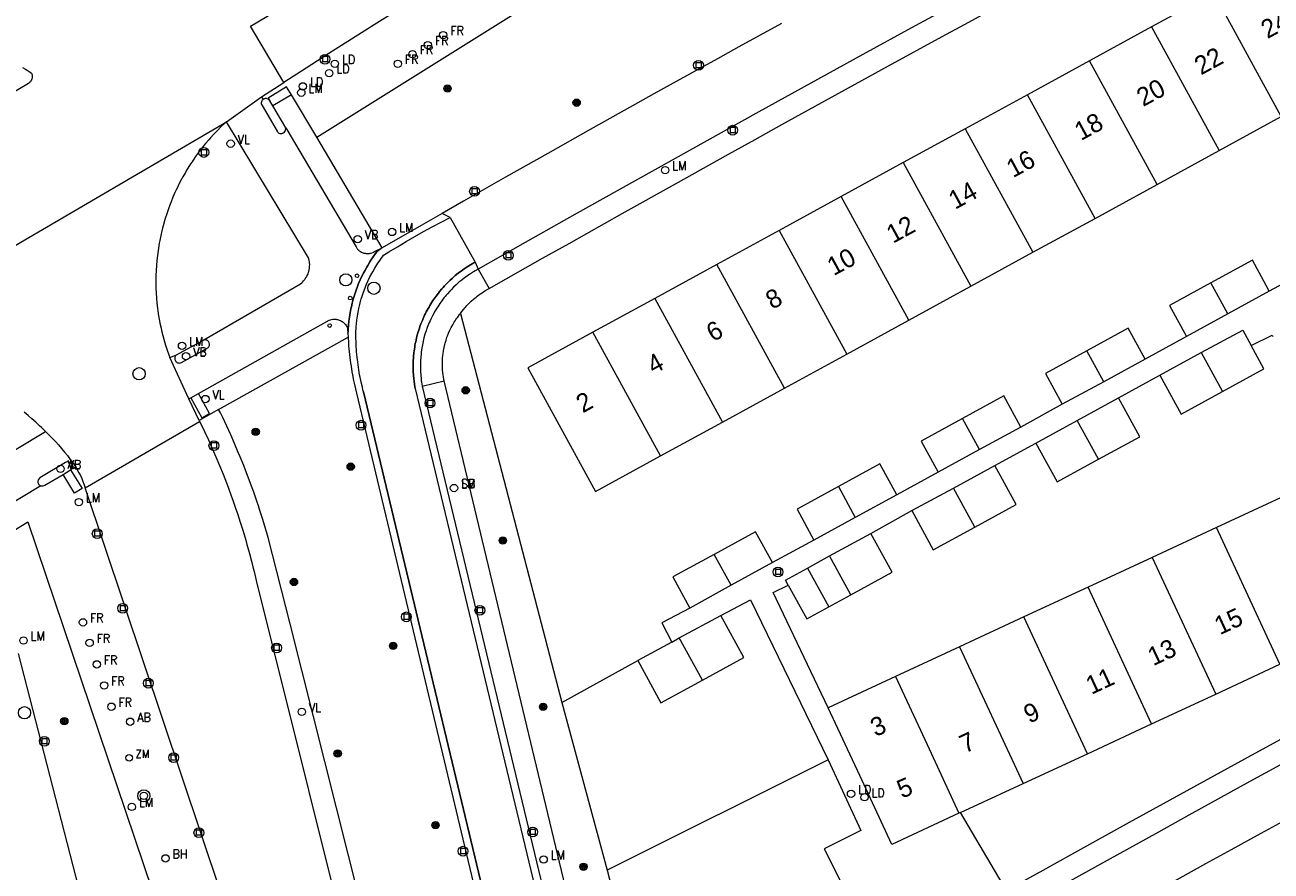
# Model space of a CAD drawing. Header units: metres. Extents: x 138165 to 154469, y 480134 to 494189.
# Tile 784 of 1056: x 145882 to 145966, y 488390 to 488447. Entities that reach past the tile are written whole.
import ezdxf

# ---------------------------------------------------------------- set-up
doc = ezdxf.new("R2010")
doc.units = ezdxf.units.M
doc.header["$LTSCALE"] = 0.001
doc.header["$MEASUREMENT"] = 0
for name, color, linetype, lineweight in [('Level 5', 7, 'Continuous', 0), ('TOP-L-terrein schutting raster hek leuning', 7, 'Continuous', 0), ('TOP-L-topo objecten punt', 7, 'Continuous', 0), ('TOP-L-topo objecten vlak', 7, 'Continuous', 0), ('TOP-L-verharding molgoot', 7, 'Continuous', 0), ('TOP-T-topo huisnummering naamgeving', 7, 'Continuous', 0)]:
    doc.layers.add(name, color=color, linetype=linetype, lineweight=lineweight)
doc.styles.add('Style-INTL_ISO', font='INTL_ISO.shx')
doc.styles.add('Style-STANDARD', font='STANDARD.shx')

# ---------------------------------------------------------------- blocks, each defined once
blk = doc.blocks.new('24')
at = {"layer": 'TOP-L-topo objecten punt', "color": 7, "linetype": 'Continuous', "lineweight": 0}
for radius in [0.025, 0.0182, 0.0115, 0.005]:
    blk.add_circle((0, 0), radius, dxfattribs=at)
blk = doc.blocks.new('306')
at = {"layer": 'TOP-L-topo objecten punt', "color": 7, "linetype": 'Continuous', "lineweight": 0}
blk.add_circle((0, 0), 0.025, dxfattribs=at)
at = {"layer": 'TOP-L-topo objecten punt', "color": 7, "linetype": 'Continuous', "lineweight": 0, "style": 'Style-STANDARD'}
blk.add_text('FR', height=0.06, dxfattribs=at).set_placement((0.0483, 0))
blk = doc.blocks.new('117')
at = {"layer": 'TOP-L-topo objecten punt', "color": 7, "linetype": 'Continuous', "lineweight": 0}
blk.add_circle((0, 0), 0.025, dxfattribs=at)
at = {"layer": 'TOP-L-topo objecten punt', "color": 7, "linetype": 'Continuous', "lineweight": 0, "style": 'Style-STANDARD'}
blk.add_text('BH', height=0.06, dxfattribs=at).set_placement((0.0483, 0))
blk = doc.blocks.new('304')
at = {"layer": 'TOP-L-topo objecten punt', "color": 7, "linetype": 'Continuous', "lineweight": 0}
blk.add_circle((0, 0), 0.0225, dxfattribs=at)
at = {"layer": 'TOP-L-topo objecten punt', "color": 7, "linetype": 'Continuous', "lineweight": 0, "style": 'Style-STANDARD'}
blk.add_text('ZM', height=0.054, dxfattribs=at).set_placement((0.0435, 0))
blk = doc.blocks.new('39')
at = {"layer": 'TOP-L-topo objecten punt', "color": 7, "linetype": 'Continuous', "lineweight": 0}
for p, q in [((0.0175, 0.0175), (-0.0175, 0.0175)), ((-0.0175, 0.0175), (-0.0175, -0.0175)), ((0.0175, 0.0175), (0.0175, -0.0175)), ((0.0175, -0.0175), (-0.0175, -0.0175))]:
    blk.add_line(p, q, dxfattribs=at)
blk.add_circle((0, 0), 0.0332, dxfattribs=at)
blk = doc.blocks.new('121')
at = {"layer": 'TOP-L-topo objecten punt', "color": 7, "linetype": 'Continuous', "lineweight": 0}
blk.add_circle((0, 0), 0.025, dxfattribs=at)
at = {"layer": 'TOP-L-topo objecten punt', "color": 7, "linetype": 'Continuous', "lineweight": 0, "style": 'Style-STANDARD'}
blk.add_text('LD', height=0.06, dxfattribs=at).set_placement((0.0483, 0))
blk = doc.blocks.new('*U13')
at = {"layer": 'Level 5', "color": 7, "linetype": 'Continuous', "lineweight": 0}
blk.add_circle((0, 0), 0.0415, dxfattribs=at)
blk = doc.blocks.new('150')
at = {"layer": 'Level 5', "color": 7, "linetype": 'Continuous', "lineweight": 0}
blk.add_blockref('*U13', (0, 0), dxfattribs=at)
blk = doc.blocks.new('10')
at = {"layer": 'TOP-L-topo objecten punt', "linetype": 'Continuous', "lineweight": 0}
blk.add_circle((0, 0), 0.0125, dxfattribs=at)
blk = doc.blocks.new('15')
at = {"layer": 'TOP-L-topo objecten punt', "color": 7, "linetype": 'Continuous', "lineweight": 0}
blk.add_circle((0, 0), 0.025, dxfattribs=at)
at = {"layer": 'TOP-L-topo objecten punt', "color": 7, "linetype": 'Continuous', "lineweight": 0, "style": 'Style-STANDARD'}
blk.add_text('VL', height=0.06, dxfattribs=at).set_placement((0.0483, 0))
blk = doc.blocks.new('16')
at = {"layer": 'TOP-L-topo objecten punt', "color": 7, "linetype": 'Continuous', "lineweight": 0}
blk.add_circle((0, 0), 0.025, dxfattribs=at)
at = {"layer": 'TOP-L-topo objecten punt', "color": 7, "linetype": 'Continuous', "lineweight": 0, "style": 'Style-STANDARD'}
blk.add_text('LM', height=0.06, dxfattribs=at).set_placement((0.0483, 0))
blk = doc.blocks.new('14')
at = {"layer": 'TOP-L-topo objecten punt', "color": 7, "linetype": 'Continuous', "lineweight": 0}
blk.add_circle((0, 0), 0.025, dxfattribs=at)
at = {"layer": 'TOP-L-topo objecten punt', "color": 7, "linetype": 'Continuous', "lineweight": 0, "style": 'Style-STANDARD'}
blk.add_text('VB', height=0.06, dxfattribs=at).set_placement((0.0483, 0))
blk = doc.blocks.new('11')
at = {"layer": 'TOP-L-topo objecten punt', "color": 7, "linetype": 'Continuous', "lineweight": 0}
blk.add_circle((0, 0), 0.025, dxfattribs=at)
at = {"layer": 'TOP-L-topo objecten punt', "color": 7, "linetype": 'Continuous', "lineweight": 0, "style": 'Style-STANDARD'}
blk.add_text('AB', height=0.06, dxfattribs=at).set_placement((0.0483, 0))
blk = doc.blocks.new('175')
at = {"layer": 'TOP-L-topo objecten punt', "color": 7, "linetype": 'Continuous', "lineweight": 0}
blk.add_circle((0, 0), 0.025, dxfattribs=at)
at = {"layer": 'TOP-L-topo objecten punt', "color": 7, "linetype": 'Continuous', "lineweight": 0, "style": 'Style-STANDARD'}
blk.add_text('SB', height=0.06, dxfattribs=at).set_placement((0.0483, 0))
blk = doc.blocks.new('27')
at = {"layer": 'TOP-L-topo objecten punt', "color": 7, "linetype": 'Continuous', "lineweight": 0}
for radius in [0.0415, 0.025]:
    blk.add_circle((0, 0), radius, dxfattribs=at)

msp = doc.modelspace()

# ---------------------------------------------------------------- linework, layer by layer
at = {"layer": 'TOP-L-terrein schutting raster hek leuning', "flags": 128}
msp.add_lwpolyline([(145910.933, 488362.711), (145899.917, 488406.443), (145898.432, 488412.295), (145898.251, 488412.915), (145898.062, 488413.533), (145897.865, 488414.148), (145897.764, 488414.454), (145897.661, 488414.761), (145897.449, 488415.371), (145897.23, 488415.978), (145897.003, 488416.583), (145896.887, 488416.884), (145896.768, 488417.185), (145896.527, 488417.784), (145896.403, 488418.082), (145896.15, 488418.677), (145895.89, 488419.268), (145895.757, 488419.562), (145895.486, 488420.148), (145895.348, 488420.44), (145895.194, 488420.759)], dxfattribs=at)
at = {"layer": 'TOP-L-topo objecten vlak', "flags": 128}
for points in [[(145899.493, 488443.191), (145897.223, 488447.003), (145925.569, 488463.81)], [(145913.412, 488429.195), (145917.042, 488431.25), (145918.842, 488432.265), (145922.443, 488434.29), (145926.049, 488436.308), (145929.659, 488438.319), (145931.465, 488439.322), (145933.272, 488440.323), (145936.889, 488442.32), (145938.699, 488443.316), (145940.51, 488444.31), (145944.135, 488446.293), (145945.949, 488447.282), (145947.764, 488448.269), (145951.397, 488450.238), (145955.033, 488452.2), (145958.674, 488454.155), (145962.318, 488456.103), (145964.141, 488457.074), (145965.965, 488458.043), (145969.617, 488459.977), (145972.59, 488461.584)], [(145927.309, 488460.598), (145925.753, 488459.645), (145924.199, 488458.69), (145921.093, 488456.774), (145919.542, 488455.814), (145916.443, 488453.889), (145913.348, 488451.956), (145911.802, 488450.988), (145910.257, 488450.017), (145907.17, 488448.072), (145905.628, 488447.096), (145902.548, 488445.14), (145901.01, 488444.16), (145899.493, 488443.191)], [(145967.176, 488460.383), (145963.612, 488458.495), (145960.051, 488456.6), (145958.272, 488455.65), (145956.494, 488454.698), (145952.941, 488452.789), (145951.166, 488451.831), (145947.618, 488449.912), (145944.075, 488447.985), (145942.304, 488447.019), (145938.766, 488445.082), (145935.232, 488443.137), (145933.467, 488442.163), (145931.702, 488441.186), (145928.176, 488439.228), (145924.653, 488437.263), (145921.135, 488435.291), (145919.377, 488434.302), (145915.864, 488432.319), (145912.677, 488430.512)], [(145901.741, 488439.481), (145928.149, 488456.01)], [(145962.562, 488449.256), (145958.35, 488446.953)], [(145967.149, 488440.867), (145962.562, 488449.256)], [(145933.244, 488447.177), (145930.355, 488445.592), (145928.912, 488444.797), (145927.47, 488444), (145924.588, 488442.401), (145923.149, 488441.598), (145920.274, 488439.989), (145917.402, 488438.372), (145914.535, 488436.749), (145911.671, 488435.118), (145910.241, 488434.3)], [(145958.35, 488446.953), (145954.139, 488444.65)], [(145958.35, 488446.953), (145962.937, 488438.564)], [(145881.766, 488444.204), (145881.975, 488444.079), (145882.078, 488444.014), (145882.281, 488443.879), (145882.381, 488443.809), (145882.402, 488443.756), (145882.419, 488443.692), (145882.428, 488443.627), (145882.429, 488443.561), (145882.426, 488443.528), (145882.416, 488443.463), (145882.407, 488443.431), (145882.385, 488443.369), (145882.371, 488443.339)], [(145954.139, 488444.65), (145949.927, 488442.347)], [(145958.726, 488436.262), (145954.139, 488444.65)], [(145882.371, 488443.339), (145882.338, 488443.282), (145882.298, 488443.23), (145882.252, 488443.183), (145882.227, 488443.161), (145882.173, 488443.123), (145871.317, 488436.69)], [(145897.984, 488442.215), (145899.493, 488443.191)], [(145900.004, 488442.348), (145899.68, 488442.882), (145898.434, 488442.113), (145898.545, 488441.926)], [(145900.004, 488442.348), (145898.74, 488441.598)], [(145901.741, 488439.481), (145900.004, 488442.348)], [(145949.927, 488442.347), (145945.716, 488440.044)], [(145954.514, 488433.958), (145949.927, 488442.347)], [(145895.6, 488440.514), (145897.984, 488442.215)], [(145898.106, 488442.038), (145898.067, 488442.01), (145898.032, 488441.976), (145898.004, 488441.936), (145897.975, 488441.87), (145897.963, 488441.799), (145897.965, 488441.75), (145897.982, 488441.68), (145898.016, 488441.617), (145899.031, 488439.873), (145899.045, 488439.852), (145899.076, 488439.813), (145899.114, 488439.78), (145899.157, 488439.753), (145899.227, 488439.727), (145899.276, 488439.719), (145899.326, 488439.719), (145899.351, 488439.722), (145899.4, 488439.733), (145899.424, 488439.742), (145899.468, 488439.765), (145899.489, 488439.779), (145899.509, 488439.795), (145899.559, 488439.85), (145899.573, 488439.871), (145899.585, 488439.893), (145899.595, 488439.916), (145899.61, 488439.964), (145899.614, 488439.989), (145899.617, 488440.039), (145899.615, 488440.064), (145899.629, 488440.099)], [(145898.106, 488442.038), (145897.984, 488442.215)], [(145898.545, 488441.926), (145898.518, 488441.968), (145898.485, 488442.004), (145898.426, 488442.049), (145898.357, 488442.077), (145898.309, 488442.087), (145898.284, 488442.088), (145898.235, 488442.086), (145898.186, 488442.075), (145898.14, 488442.057), (145898.106, 488442.038)], [(145898.74, 488441.598), (145898.545, 488441.926)], [(145899.629, 488440.099), (145898.74, 488441.598)], [(145962.937, 488438.564), (145967.149, 488440.867)], [(145864.509, 488422.326), (145895.6, 488440.514)], [(145895.6, 488440.514), (145895.474, 488440.398), (145895.226, 488440.162), (145894.984, 488439.921), (145894.865, 488439.798), (145894.748, 488439.674), (145894.517, 488439.421), (145894.404, 488439.293), (145894.183, 488439.032), (145894.074, 488438.9), (145893.862, 488438.632), (145893.758, 488438.496), (145893.556, 488438.22), (145893.457, 488438.081), (145893.264, 488437.798), (145893.17, 488437.655), (145892.987, 488437.366), (145892.898, 488437.22), (145892.811, 488437.073), (145892.642, 488436.776), (145892.56, 488436.626), (145892.401, 488436.323), (145892.25, 488436.016), (145892.177, 488435.862), (145892.105, 488435.706), (145891.968, 488435.393), (145891.839, 488435.076), (145891.777, 488434.917), (145891.658, 488434.596), (145891.547, 488434.272), (145891.444, 488433.946), (145891.395, 488433.783), (145891.303, 488433.453), (145891.26, 488433.288), (145891.219, 488433.122), (145891.143, 488432.788), (145891.074, 488432.453), (145891.043, 488432.285), (145890.986, 488431.948), (145890.961, 488431.779), (145890.916, 488431.439), (145890.879, 488431.099), (145890.85, 488430.759), (145890.829, 488430.417), (145890.816, 488430.075), (145890.811, 488429.733), (145890.814, 488429.391), (145890.819, 488429.221), (145890.834, 488428.879), (145890.857, 488428.538), (145890.888, 488428.197), (145890.927, 488427.857), (145890.949, 488427.688), (145891, 488427.349), (145891.059, 488427.012), (145891.091, 488426.845), (145891.162, 488426.51), (145891.2, 488426.343), (145891.282, 488426.011), (145891.372, 488425.681), (145891.47, 488425.353), (145891.575, 488425.028), (145891.688, 488424.705), (145891.757, 488424.519)], [(145894.071, 488425.723), (145900.626, 488429.516), (145900.713, 488429.591), (145900.755, 488429.63), (145900.834, 488429.714), (145900.871, 488429.758), (145900.907, 488429.803), (145900.941, 488429.849), (145901.004, 488429.945), (145901.061, 488430.045), (145901.11, 488430.149), (145901.132, 488430.202), (145901.171, 488430.31), (145901.187, 488430.365), (145901.214, 488430.477), (145901.233, 488430.59), (145901.244, 488430.705), (145901.247, 488430.82), (145901.242, 488430.935), (145901.237, 488430.992), (145901.22, 488431.106), (145901.195, 488431.218), (145901.175, 488431.289), (145895.6, 488440.514)], [(145899.629, 488440.099), (145904.387, 488432.019), (145904.434, 488431.948), (145904.46, 488431.914), (145904.488, 488431.881), (145904.547, 488431.82), (145904.579, 488431.791), (145904.612, 488431.764), (145904.682, 488431.715), (145904.756, 488431.673), (145904.795, 488431.654), (145904.874, 488431.623), (145904.915, 488431.61), (145904.956, 488431.599), (145904.998, 488431.59), (145905.082, 488431.577), (145905.167, 488431.573), (145905.21, 488431.574), (145905.253, 488431.577), (145905.295, 488431.582), (145905.337, 488431.588), (145905.379, 488431.597), (145905.461, 488431.62), (145905.541, 488431.651), (145905.58, 488431.67), (145905.642, 488431.704), (145906.163, 488431.956)], [(145945.716, 488440.044), (145941.504, 488437.741)], [(145945.716, 488440.044), (145950.302, 488431.656)], [(145906.163, 488431.956), (145901.741, 488439.481)], [(145958.726, 488436.262), (145962.937, 488438.564)], [(145941.504, 488437.741), (145937.293, 488435.438)], [(145941.504, 488437.741), (145946.09, 488429.352)], [(145954.514, 488433.958), (145958.726, 488436.262)], [(145937.293, 488435.438), (145933.081, 488433.135)], [(145941.879, 488427.05), (145937.293, 488435.438)], [(145915.638, 488377.324), (145904.897, 488422.196), (145904.861, 488422.331), (145904.819, 488422.499), (145904.739, 488422.837), (145904.668, 488423.177), (145904.635, 488423.347), (145904.575, 488423.689), (145904.548, 488423.861), (145904.523, 488424.032), (145904.479, 488424.377), (145904.46, 488424.549), (145904.428, 488424.895), (145904.415, 488425.068), (145904.404, 488425.242), (145904.388, 488425.588), (145904.381, 488425.85), (145904.382, 488426.118), (145904.385, 488426.252), (145904.398, 488426.519), (145904.407, 488426.653), (145904.418, 488426.786), (145904.447, 488427.052), (145904.483, 488427.318), (145904.504, 488427.45), (145904.553, 488427.714), (145904.58, 488427.845), (145904.64, 488428.106), (145904.673, 488428.236), (145904.744, 488428.494), (145904.783, 488428.622), (145904.866, 488428.877), (145904.957, 488429.129), (145905.005, 488429.254), (145905.055, 488429.378), (145905.107, 488429.501), (145905.216, 488429.746), (145905.333, 488429.987), (145905.456, 488430.225), (145905.521, 488430.342), (145905.655, 488430.574), (145905.796, 488430.802), (145905.869, 488430.914), (145906.02, 488431.135), (145906.098, 488431.244), (145906.178, 488431.352), (145906.259, 488431.458), (145906.615, 488431.68), (145907.196, 488432.035), (145907.782, 488432.384), (145908.371, 488432.725), (145908.965, 488433.06), (145909.562, 488433.387), (145910.163, 488433.708), (145910.768, 488434.021)], [(145910.241, 488434.3), (145908.811, 488433.481), (145906.163, 488431.956)], [(145910.768, 488434.021), (145910.241, 488434.3)], [(145910.768, 488434.021), (145912.479, 488430.999)], [(145950.302, 488431.656), (145954.514, 488433.958)], [(145933.081, 488433.135), (145928.869, 488430.832)], [(145933.081, 488433.135), (145937.668, 488424.747)], [(145906.163, 488431.956), (145905.798, 488431.691), (145905.715, 488431.58), (145905.554, 488431.355), (145905.4, 488431.125), (145905.325, 488431.008), (145905.181, 488430.772), (145905.111, 488430.652), (145904.977, 488430.409), (145904.913, 488430.287), (145904.79, 488430.039), (145904.674, 488429.787), (145904.565, 488429.532), (145904.464, 488429.275), (145904.416, 488429.145), (145904.326, 488428.883), (145904.284, 488428.751), (145904.205, 488428.485), (145904.134, 488428.217), (145904.071, 488427.948), (145904.042, 488427.812), (145903.991, 488427.54), (145903.968, 488427.404), (145903.947, 488427.267), (145903.929, 488427.129), (145903.912, 488426.992), (145903.884, 488426.716), (145903.864, 488426.44), (145903.858, 488426.302), (145903.834, 488426.162)], [(145946.09, 488429.352), (145950.302, 488431.656)], [(145912.479, 488430.999), (145912.368, 488430.938), (145912.149, 488430.811), (145911.934, 488430.676), (145911.828, 488430.607), (145911.723, 488430.535), (145911.517, 488430.388), (145911.416, 488430.312), (145911.316, 488430.234), (145911.119, 488430.074), (145910.928, 488429.907), (145910.742, 488429.735), (145910.562, 488429.557), (145910.474, 488429.466), (145910.387, 488429.373), (145910.302, 488429.279), (145910.219, 488429.184), (145910.056, 488428.99), (145909.977, 488428.89), (145909.824, 488428.689), (145909.749, 488428.586), (145909.677, 488428.482), (145909.606, 488428.377), (145909.469, 488428.164), (145909.403, 488428.056), (145909.339, 488427.946), (145909.276, 488427.836), (145909.157, 488427.613), (145909.099, 488427.499), (145909.044, 488427.385), (145908.99, 488427.271), (145908.939, 488427.155), (145908.889, 488427.038), (145908.794, 488426.803), (145908.75, 488426.685), (145908.667, 488426.445), (145908.591, 488426.203), (145908.524, 488425.959), (145908.493, 488425.836), (145908.436, 488425.589), (145908.411, 488425.465), (145908.388, 488425.34), (145908.367, 488425.215), (145908.33, 488424.964), (145908.315, 488424.839), (145908.29, 488424.586), (145908.281, 488424.46), (145908.274, 488424.333), (145908.265, 488424.08), (145908.264, 488423.953), (145908.267, 488423.7), (145908.272, 488423.573), (145908.287, 488423.32), (145908.311, 488423.068), (145908.325, 488422.942), (145908.36, 488422.691), (145908.407, 488422.423), (145919.096, 488377.833)], [(145912.677, 488430.512), (145912.464, 488430.393), (145912.359, 488430.331), (145912.152, 488430.202), (145912.05, 488430.135), (145911.949, 488430.066), (145911.849, 488429.996), (145911.751, 488429.924), (145911.558, 488429.775), (145911.369, 488429.62), (145911.277, 488429.54), (145911.186, 488429.459), (145911.008, 488429.292), (145910.836, 488429.119), (145910.752, 488429.03), (145910.589, 488428.849), (145910.509, 488428.757), (145910.431, 488428.663), (145910.355, 488428.568), (145910.207, 488428.374), (145910.135, 488428.275), (145910.065, 488428.175), (145909.996, 488428.074), (145909.865, 488427.869), (145909.801, 488427.765), (145909.74, 488427.659), (145909.68, 488427.553), (145909.565, 488427.338), (145909.458, 488427.118), (145909.407, 488427.008), (145909.358, 488426.896), (145909.265, 488426.67), (145909.221, 488426.556), (145909.14, 488426.326), (145909.102, 488426.211), (145909.066, 488426.094), (145908.999, 488425.859), (145908.969, 488425.741), (145908.914, 488425.503), (145908.89, 488425.384), (145908.847, 488425.144), (145908.812, 488424.902), (145908.797, 488424.781), (145908.774, 488424.538), (145908.759, 488424.295), (145908.754, 488424.173), (145908.751, 488423.929), (145908.756, 488423.685), (145908.761, 488423.563), (145908.778, 488423.319), (145908.803, 488423.077), (145908.818, 488422.956), (145908.836, 488422.835), (145908.855, 488422.714), (145908.879, 488422.58)], [(145912.479, 488430.999), (145912.677, 488430.512)], [(145912.677, 488430.512), (145913.412, 488429.195)], [(145928.869, 488430.832), (145924.658, 488428.529)], [(145933.456, 488422.444), (145928.869, 488430.832)], [(145966.335, 488429.016), (145966.12, 488429.407), (145965.185, 488431.119), (145962.378, 488429.584)], [(145969.156, 488430.525), (145966.335, 488429.016)], [(145962.378, 488429.584), (145959.569, 488428.048), (145960.719, 488425.945)], [(145963.527, 488427.481), (145962.378, 488429.584)], [(145911.478, 488427.514), (145911.571, 488427.64), (145911.702, 488427.805), (145911.77, 488427.886), (145911.84, 488427.966), (145911.911, 488428.044), (145911.983, 488428.121), (145912.132, 488428.27), (145912.209, 488428.343), (145912.366, 488428.484), (145912.529, 488428.619), (145912.612, 488428.684), (145912.782, 488428.809), (145912.869, 488428.869), (145912.957, 488428.928), (145913.046, 488428.985), (145913.136, 488429.04), (145913.319, 488429.145), (145913.412, 488429.195)], [(145941.879, 488427.05), (145946.09, 488429.352)], [(145966.335, 488429.016), (145963.527, 488427.481)], [(145924.658, 488428.529), (145920.447, 488426.227)], [(145924.658, 488428.529), (145929.244, 488420.141)], [(145893.695, 488422.074), (145902.563, 488427.042), (145902.651, 488427.074), (145902.735, 488427.096), (145902.821, 488427.11), (145902.864, 488427.114), (145902.951, 488427.116), (145903.038, 488427.11), (145903.081, 488427.104), (145903.123, 488427.096), (145903.207, 488427.074), (145903.248, 488427.06), (145903.329, 488427.027), (145903.405, 488426.986), (145903.442, 488426.964), (145903.513, 488426.913), (145903.578, 488426.856), (145903.609, 488426.825), (145903.666, 488426.76), (145903.717, 488426.69), (145903.74, 488426.653), (145903.781, 488426.576), (145903.814, 488426.496), (145903.834, 488426.162)], [(145910.365, 488422.931), (145910.348, 488423.014), (145910.311, 488423.22), (145910.296, 488423.323), (145910.271, 488423.53), (145910.262, 488423.633), (145910.249, 488423.841), (145910.246, 488423.946), (145910.245, 488424.154), (145910.248, 488424.258), (145910.259, 488424.466), (145910.278, 488424.674), (145910.291, 488424.777), (145910.322, 488424.983), (145910.341, 488425.086), (145910.361, 488425.188), (145910.408, 488425.391), (145910.434, 488425.492), (145910.493, 488425.692), (145910.525, 488425.791), (145910.559, 488425.889), (145910.595, 488425.987), (145910.672, 488426.181), (145910.757, 488426.371), (145910.802, 488426.465), (145910.849, 488426.558), (145910.948, 488426.742), (145911, 488426.832), (145911.054, 488426.921), (145911.11, 488427.009), (145911.167, 488427.096), (145911.226, 488427.182), (145911.287, 488427.267), (145911.413, 488427.433), (145911.478, 488427.514)], [(145911.478, 488427.514), (145918.343, 488401.119)], [(145937.668, 488424.747), (145941.879, 488427.05)], [(145963.527, 488427.481), (145960.719, 488425.945)], [(145920.447, 488426.227), (145916.042, 488423.818), (145920.629, 488415.43), (145925.034, 488417.838)], [(145925.034, 488417.838), (145920.447, 488426.227)], [(145957.912, 488424.408), (145956.761, 488426.513), (145953.954, 488424.978)], [(145961.715, 488424.849), (145964.528, 488426.373), (145965.102, 488425.323)], [(145892.161, 488424.678), (145892.152, 488424.642), (145892.125, 488424.6), (145892.099, 488424.53), (145892.09, 488424.481), (145892.09, 488424.431), (145892.098, 488424.382), (145892.113, 488424.335), (145892.136, 488424.291), (145892.166, 488424.251), (145892.201, 488424.216), (145892.242, 488424.188), (145892.287, 488424.166), (145892.334, 488424.152), (145892.359, 488424.147), (145892.408, 488424.145), (145892.482, 488424.156), (145892.544, 488424.181), (145894.287, 488425.148), (145894.328, 488425.175), (145894.364, 488425.209), (145894.394, 488425.247), (145894.418, 488425.291), (145894.439, 488425.361), (145894.442, 488425.386), (145894.443, 488425.435), (145894.429, 488425.507), (145894.41, 488425.552), (145894.384, 488425.594), (145894.351, 488425.631), (145894.313, 488425.662), (145894.271, 488425.687), (145894.225, 488425.704), (145894.177, 488425.714), (145894.128, 488425.716), (145894.071, 488425.723)], [(145892.161, 488424.678), (145893.989, 488425.676), (145894.071, 488425.723)], [(145895.064, 488420.991), (145903.849, 488425.901)], [(145903.834, 488426.162), (145903.849, 488425.901)], [(145903.849, 488425.901), (145903.873, 488425.507), (145903.888, 488425.31), (145903.924, 488424.916), (145903.944, 488424.719), (145903.967, 488424.523), (145904.019, 488424.131), (145904.048, 488423.936), (145904.111, 488423.546), (145904.146, 488423.351), (145904.222, 488422.963), (145904.262, 488422.77), (145904.349, 488422.385), (145904.418, 488422.104), (145915.135, 488377.135)], [(145960.719, 488425.945), (145957.912, 488424.408)], [(145965.102, 488425.323), (145966.53, 488426.029), (145966.574, 488425.948)], [(145891.757, 488424.519), (145892.161, 488424.678)], [(145893.04, 488421.707), (145891.757, 488424.519)], [(145933.456, 488422.444), (145937.668, 488424.747)], [(145953.954, 488424.978), (145951.146, 488423.442), (145952.294, 488421.343)], [(145955.103, 488422.876), (145953.954, 488424.978)], [(145958.901, 488423.324), (145961.715, 488424.849)], [(145961.715, 488424.849), (145963.16, 488422.205)], [(145963.16, 488422.205), (145965.967, 488423.74), (145965.102, 488425.323)], [(145957.912, 488424.408), (145955.103, 488422.876)], [(145908.879, 488422.58), (145910.365, 488422.931)], [(145921.069, 488378.288), (145910.365, 488422.931)], [(145955.103, 488422.876), (145952.294, 488421.343)], [(145956.116, 488421.789), (145958.901, 488423.324)], [(145958.901, 488423.324), (145960.352, 488420.67), (145963.16, 488422.205)], [(145893.173, 488421.782), (145893.924, 488420.429), (145894.454, 488420.726), (145893.695, 488422.074)], [(145893.173, 488421.782), (145893.695, 488422.074)], [(145908.879, 488422.58), (145919.585, 488377.963)], [(145929.244, 488420.141), (145933.456, 488422.444)], [(145893.04, 488421.707), (145893.173, 488421.782)], [(145893.742, 488420.252), (145893.04, 488421.707)], [(145949.489, 488419.802), (145948.338, 488421.907), (145945.531, 488420.372)], [(145952.294, 488421.343), (145949.489, 488419.802)], [(145953.31, 488420.252), (145956.116, 488421.789)], [(145954.755, 488417.61), (145957.562, 488419.145), (145956.116, 488421.789)], [(145883.333, 488419.489), (145883.18, 488419.642), (145883.055, 488419.764), (145882.928, 488419.885), (145882.801, 488420.005), (145882.672, 488420.123), (145882.541, 488420.24), (145882.41, 488420.354), (145882.142, 488420.58), (145882.007, 488420.691), (145881.871, 488420.799)], [(145895.064, 488420.991), (145893.742, 488420.252)], [(145910.933, 488362.711), (145899.917, 488406.443), (145898.432, 488412.295), (145898.251, 488412.915), (145898.062, 488413.533), (145897.865, 488414.148), (145897.764, 488414.454), (145897.661, 488414.761), (145897.449, 488415.371), (145897.23, 488415.978), (145897.003, 488416.583), (145896.887, 488416.884), (145896.768, 488417.185), (145896.527, 488417.784), (145896.403, 488418.082), (145896.15, 488418.677), (145895.89, 488419.268), (145895.757, 488419.562), (145895.486, 488420.148), (145895.348, 488420.44), (145895.194, 488420.759), (145895.064, 488420.991)], [(145945.531, 488420.372), (145942.723, 488418.837), (145943.869, 488416.741)], [(145946.676, 488418.277), (145945.531, 488420.372)], [(145875.571, 488414.833), (145883.333, 488419.489)], [(145883.333, 488419.489), (145883.56, 488419.271), (145883.783, 488419.047), (145884, 488418.819), (145884.213, 488418.586), (145884.42, 488418.348), (145884.621, 488418.106), (145884.818, 488417.859), (145885.008, 488417.608), (145885.194, 488417.352), (145885.373, 488417.093)], [(145886.025, 488415.676), (145893.774, 488420.186)], [(145893.742, 488420.252), (145893.774, 488420.186)], [(145893.774, 488420.186), (145893.971, 488419.782), (145894.107, 488419.497), (145894.374, 488418.925), (145894.633, 488418.35), (145894.884, 488417.771), (145895.129, 488417.19), (145895.366, 488416.605), (145895.595, 488416.018), (145895.707, 488415.723), (145895.926, 488415.131), (145896.032, 488414.834), (145896.239, 488414.238), (145896.34, 488413.939), (145896.535, 488413.339), (145896.723, 488412.737), (145896.904, 488412.133), (145896.991, 488411.829), (145897.16, 488411.222), (145897.321, 488410.612), (145897.399, 488410.306), (145897.474, 488410), (145897.62, 488409.386), (145904.711, 488380.941)], [(145925.034, 488417.838), (145929.244, 488420.141)], [(145949.489, 488419.802), (145946.676, 488418.277)], [(145950.503, 488418.715), (145953.31, 488420.252)], [(145954.755, 488417.61), (145953.31, 488420.252)], [(145947.713, 488417.19), (145950.503, 488418.715)], [(145950.503, 488418.715), (145951.947, 488416.074), (145954.755, 488417.61)], [(145946.676, 488418.277), (145943.869, 488416.741)], [(145885.033, 488416.892), (145885.051, 488416.91), (145885.081, 488416.949), (145885.106, 488416.993), (145885.128, 488417.064), (145885.132, 488417.089), (145885.133, 488417.139), (145885.126, 488417.188), (145885.112, 488417.236), (145885.102, 488417.259), (145885.09, 488417.281), (145885.061, 488417.322), (145885.026, 488417.358), (145884.969, 488417.397), (145884.918, 488417.42), (145884.86, 488417.433), (145884.785, 488417.434), (145884.73, 488417.423), (145884.673, 488417.4), (145882.953, 488416.354), (145882.913, 488416.325), (145882.864, 488416.27), (145882.839, 488416.227), (145882.821, 488416.181), (145882.811, 488416.133), (145882.808, 488416.084), (145882.814, 488416.035), (145882.828, 488415.987), (145882.862, 488415.925), (145882.901, 488415.88), (145882.955, 488415.84), (145883.018, 488415.812)], [(145885.033, 488416.892), (145885.807, 488415.628), (145885.299, 488415.315), (145884.532, 488416.583)], [(145884.532, 488416.583), (145885.033, 488416.892)], [(145885.373, 488417.093), (145885.033, 488416.892)], [(145885.373, 488417.093), (145885.484, 488416.899), (145885.589, 488416.703), (145885.689, 488416.503), (145885.782, 488416.3), (145885.869, 488416.095), (145885.95, 488415.887), (145886.025, 488415.676)], [(145941.06, 488415.207), (145939.915, 488417.301), (145937.108, 488415.766)], [(145944.904, 488415.659), (145947.713, 488417.19)], [(145946.35, 488413.014), (145949.157, 488414.549), (145947.713, 488417.19)], [(145883.018, 488415.812), (145883.061, 488415.803), (145883.123, 488415.8), (145883.179, 488415.809), (145883.226, 488415.825), (145883.278, 488415.855), (145884.532, 488416.583)], [(145943.869, 488416.741), (145941.06, 488415.207)], [(145883.018, 488415.812), (145876.32, 488411.78)], [(145896.552, 488384.236), (145886.025, 488415.676)], [(145937.108, 488415.766), (145934.299, 488414.231), (145935.448, 488412.131)], [(145937.108, 488415.766), (145938.254, 488413.67)], [(145941.06, 488415.207), (145938.254, 488413.67)], [(145942.093, 488414.127), (145944.904, 488415.659)], [(145946.35, 488413.014), (145944.904, 488415.659)], [(145967.1, 488415), (145962.746, 488412.979)], [(145938.254, 488413.67), (145935.448, 488412.131)], [(145939.312, 488412.585), (145942.093, 488414.127)], [(145942.093, 488414.127), (145943.541, 488411.478), (145946.35, 488413.014)], [(145876.488, 488409.889), (145882.126, 488413.361), (145891.781, 488384.764), (145886.941, 488383.261)], [(145932.636, 488410.604), (145931.492, 488412.696), (145928.685, 488411.161)], [(145962.746, 488412.979), (145958.393, 488410.957)], [(145967.054, 488403.701), (145962.746, 488412.979)], [(145935.448, 488412.131), (145932.636, 488410.604)], [(145936.505, 488411.051), (145939.312, 488412.585)], [(145937.945, 488408.418), (145940.752, 488409.953), (145939.312, 488412.585)], [(145928.685, 488411.161), (145925.877, 488409.625), (145927.029, 488407.518)], [(145929.833, 488409.062), (145928.685, 488411.161)], [(145935.013, 488410.235), (145936.505, 488411.051)], [(145937.945, 488408.418), (145936.505, 488411.051)], [(145932.636, 488410.604), (145929.833, 488409.062)], [(145933.708, 488409.079), (145933.521, 488409.42), (145935.013, 488410.235)], [(145935.013, 488410.235), (145936.453, 488407.602)], [(145958.393, 488410.957), (145954.039, 488408.935)], [(145958.393, 488410.957), (145962.701, 488401.679)], [(145929.833, 488409.062), (145927.029, 488407.518)], [(145936.424, 488400.756), (145932.684, 488408.579), (145933.708, 488409.079)], [(145933.708, 488409.079), (145934.961, 488406.786), (145936.453, 488407.602)], [(145954.039, 488408.935), (145949.685, 488406.914)], [(145958.347, 488399.657), (145954.039, 488408.935)], [(145929.128, 488407.013), (145931.142, 488408.078), (145936.41, 488397.222)], [(145936.453, 488407.602), (145937.945, 488408.418)], [(145927.029, 488407.518), (145925.141, 488406.511), (145925.817, 488405.203)], [(145926.313, 488405.493), (145929.128, 488407.013)], [(145927.88, 488402.626), (145930.687, 488404.161), (145929.128, 488407.013)], [(145949.685, 488406.914), (145945.332, 488404.892)], [(145982.337, 488406.848), (145978.402, 488404.731), (145976.436, 488403.67), (145972.507, 488401.543), (145968.582, 488399.408), (145964.661, 488397.267), (145960.744, 488395.118), (145956.83, 488392.963), (145952.921, 488390.8), (145950.967, 488389.716), (145948.502, 488388.345)], [(145953.994, 488397.636), (145949.685, 488406.914)], [(145925.817, 488405.203), (145923.503, 488403.961)], [(145925.817, 488405.203), (145926.313, 488405.493)], [(145927.88, 488402.626), (145926.313, 488405.493)], [(145886.941, 488383.261), (145881.492, 488404.438)], [(145929.479, 488371.788), (145932.587, 488373.579), (145934.312, 488374.569), (145937.764, 488376.544), (145941.22, 488378.513), (145944.68, 488380.474), (145946.412, 488381.452), (145948.144, 488382.428), (145951.612, 488384.376), (145955.084, 488386.316), (145956.822, 488387.284), (145958.56, 488388.25), (145960.299, 488389.214), (145962.04, 488390.176), (145963.781, 488391.137), (145965.523, 488392.096), (145967.266, 488393.053), (145970.756, 488394.962), (145972.502, 488395.914), (145989.098, 488404.824)], [(145945.332, 488404.892), (145940.978, 488402.871)], [(145945.332, 488404.892), (145949.64, 488395.614)], [(145918.343, 488401.119), (145923.503, 488403.961)], [(145923.503, 488403.961), (145925.072, 488401.091), (145927.88, 488402.626)], [(145962.701, 488401.679), (145967.054, 488403.701)], [(145940.978, 488402.871), (145936.424, 488400.756)], [(145940.978, 488402.871), (145943.117, 488398.263), (145945.287, 488393.593)], [(145958.347, 488399.657), (145962.701, 488401.679)], [(145918.343, 488401.119), (145921.414, 488389.724)], [(145945.287, 488393.593), (145940.733, 488391.478), (145938.563, 488396.148), (145936.424, 488400.756)], [(145953.994, 488397.636), (145958.347, 488399.657)], [(145949.64, 488395.614), (145953.994, 488397.636)], [(145936.41, 488397.222), (145921.414, 488389.724)], [(145936.41, 488397.222), (145938.637, 488392.432), (145936.148, 488391.187), (145938.362, 488386.761)], [(145952.627, 488388.892), (145954.695, 488390.042), (145958.832, 488392.337), (145960.903, 488393.482), (145965.046, 488395.767), (145967.119, 488396.907)], [(145945.399, 488393.645), (145949.64, 488395.614)], [(145945.399, 488393.645), (145945.287, 488393.593)], [(145948.502, 488388.345), (145945.399, 488393.645)], [(145921.414, 488389.724), (145922.777, 488384.502)]]:
    msp.add_lwpolyline(points, dxfattribs=at)
at = {"layer": 'TOP-L-verharding molgoot', "flags": 128}
for points in [[(145904.897, 488422.196), (145904.861, 488422.331), (145904.819, 488422.499), (145904.739, 488422.837), (145904.668, 488423.177), (145904.635, 488423.347), (145904.575, 488423.689), (145904.548, 488423.861), (145904.523, 488424.032), (145904.479, 488424.377), (145904.46, 488424.549), (145904.428, 488424.895), (145904.415, 488425.068), (145904.404, 488425.242), (145904.388, 488425.588), (145904.381, 488425.85), (145904.382, 488426.118), (145904.385, 488426.252), (145904.398, 488426.519), (145904.407, 488426.653), (145904.418, 488426.786), (145904.447, 488427.052), (145904.483, 488427.318), (145904.504, 488427.45), (145904.553, 488427.714), (145904.58, 488427.845), (145904.64, 488428.106), (145904.673, 488428.236), (145904.744, 488428.494), (145904.783, 488428.622), (145904.866, 488428.877), (145904.957, 488429.129), (145905.005, 488429.254), (145905.055, 488429.378), (145905.107, 488429.501), (145905.216, 488429.746), (145905.333, 488429.987), (145905.456, 488430.225), (145905.521, 488430.342), (145905.655, 488430.574), (145905.796, 488430.802), (145905.869, 488430.914), (145906.02, 488431.135), (145906.098, 488431.244), (145906.178, 488431.352), (145906.259, 488431.458), (145906.615, 488431.68), (145907.196, 488432.035), (145907.782, 488432.384), (145908.371, 488432.725), (145908.965, 488433.06), (145909.562, 488433.387), (145910.163, 488433.708), (145910.768, 488434.021)], [(145903.834, 488426.162), (145903.858, 488426.302), (145903.864, 488426.44), (145903.884, 488426.716), (145903.912, 488426.992), (145903.929, 488427.129), (145903.947, 488427.267), (145903.968, 488427.404), (145903.991, 488427.54), (145904.042, 488427.812), (145904.071, 488427.948), (145904.134, 488428.217), (145904.205, 488428.485), (145904.284, 488428.751), (145904.326, 488428.883), (145904.416, 488429.145), (145904.464, 488429.275), (145904.565, 488429.532), (145904.674, 488429.787), (145904.79, 488430.039), (145904.913, 488430.287), (145904.977, 488430.409), (145905.111, 488430.652), (145905.181, 488430.772), (145905.325, 488431.008), (145905.4, 488431.125), (145905.554, 488431.355), (145905.715, 488431.58), (145905.798, 488431.691)], [(145906.163, 488431.956), (145905.798, 488431.691)], [(145908.407, 488422.423), (145908.36, 488422.691), (145908.325, 488422.942), (145908.311, 488423.068), (145908.287, 488423.32), (145908.272, 488423.573), (145908.267, 488423.7), (145908.264, 488423.953), (145908.265, 488424.08), (145908.274, 488424.333), (145908.281, 488424.46), (145908.29, 488424.586), (145908.315, 488424.839), (145908.33, 488424.964), (145908.367, 488425.215), (145908.388, 488425.34), (145908.411, 488425.465), (145908.436, 488425.589), (145908.493, 488425.836), (145908.524, 488425.959), (145908.591, 488426.203), (145908.667, 488426.445), (145908.75, 488426.685), (145908.794, 488426.803), (145908.889, 488427.038), (145908.939, 488427.155), (145908.99, 488427.271), (145909.044, 488427.385), (145909.099, 488427.499), (145909.157, 488427.613), (145909.276, 488427.836), (145909.339, 488427.946), (145909.403, 488428.056), (145909.469, 488428.164), (145909.606, 488428.377), (145909.677, 488428.482), (145909.749, 488428.586), (145909.824, 488428.689), (145909.977, 488428.89), (145910.056, 488428.99), (145910.219, 488429.184), (145910.302, 488429.279), (145910.387, 488429.373), (145910.474, 488429.466), (145910.562, 488429.557), (145910.742, 488429.735), (145910.928, 488429.907), (145911.119, 488430.074), (145911.316, 488430.234), (145911.416, 488430.312), (145911.517, 488430.388), (145911.723, 488430.535), (145911.828, 488430.607), (145911.934, 488430.676), (145912.149, 488430.811), (145912.368, 488430.938), (145912.479, 488430.999)], [(145903.834, 488426.162), (145903.849, 488425.901)], [(145904.897, 488422.196), (145915.638, 488377.324)], [(145908.407, 488422.423), (145919.096, 488377.833)], [(145929.479, 488371.788), (145932.587, 488373.579), (145934.312, 488374.569), (145937.764, 488376.544), (145941.22, 488378.513), (145944.68, 488380.474), (145946.412, 488381.452), (145948.144, 488382.428), (145951.612, 488384.376), (145955.084, 488386.316), (145956.822, 488387.284), (145958.56, 488388.25), (145960.299, 488389.214), (145962.04, 488390.176), (145963.781, 488391.137), (145965.523, 488392.096), (145967.266, 488393.053), (145970.756, 488394.962), (145972.502, 488395.914)]]:
    msp.add_lwpolyline(points, dxfattribs=at)

# ---------------------------------------------------------------- block references
at = {"layer": 'TOP-L-topo objecten punt', "xscale": 10, "yscale": 10, "zscale": 10}
for name, p in [('306', (145910.302, 488446.398)), ('306', (145908.222, 488445.096)), ('306', (145909.263, 488445.718)), ('39', (145902.284, 488444.759)), ('121', (145902.958, 488444.448)), ('306', (145907.223, 488444.453)), ('121', (145902.572, 488443.809)), ('39', (145927.618, 488444.348)), ('16', (145900.677, 488442.488)), ('121', (145900.784, 488442.917)), ('24', (145910.6, 488442.773)), ('24', (145919.351, 488441.808)), ('39', (145929.932, 488439.944)), ('15', (145895.885, 488439.029)), ('39', (145894.066, 488438.433)), ('16', (145925.353, 488437.232)), ('39', (145912.427, 488435.791)), ('14', (145904.503, 488432.556)), ('16', (145906.835, 488433.037)), ('39', (145914.721, 488431.45)), ('150', (145903.696, 488429.792)), ('10', (145904.456, 488430.068)), ('150', (145905.6, 488429.216)), ('10', (145903.995, 488428.548)), ('10', (145902.601, 488426.682)), ('16', (145892.587, 488425.307)), ('15', (145892.859, 488424.604)), ('14', (145892.859, 488424.604)), ('150', (145889.676, 488423.419)), ('15', (145894.174, 488421.702)), ('24', (145911.827, 488422.294)), ('39', (145909.412, 488421.425)), ('24', (145897.585, 488419.475)), ('39', (145904.727, 488419.924)), ('39', (145894.747, 488418.543)), ('15', (145884.343, 488416.963)), ('14', (145884.343, 488416.963)), ('11', (145884.343, 488416.963)), ('24', (145904.027, 488417.114)), ('175', (145911.035, 488415.66)), ('16', (145911.035, 488415.66)), ('16', (145885.587, 488414.708)), ('39', (145886.834, 488412.56)), ('24', (145914.348, 488412.102)), ('39', (145933.01, 488409.966)), ('24', (145900.179, 488409.289)), ('39', (145888.566, 488407.502)), ('39', (145912.788, 488407.357)), ('306', (145885.866, 488406.547)), ('39', (145907.802, 488406.92)), ('16', (145881.832, 488405.32)), ('306', (145886.318, 488405.152)), ('39', (145898.998, 488404.814)), ('24', (145906.906, 488404.95)), ('306', (145886.805, 488403.697)), ('306', (145887.3, 488402.269)), ('39', (145890.297, 488402.421)), ('150', (145881.904, 488400.416)), ('306', (145887.797, 488400.823)), ('15', (145900.711, 488400.472)), ('24', (145917.077, 488400.817)), ('24', (145884.602, 488399.843)), ('11', (145889.071, 488399.805)), ('39', (145883.246, 488398.475)), ('304', (145889.008, 488397.352)), ('39', (145892.013, 488397.369)), ('24', (145903.144, 488397.644)), ('27', (145889.994, 488394.773)), ('121', (145937.964, 488394.905)), ('121', (145938.873, 488394.679)), ('16', (145889.182, 488394.022)), ('39', (145893.729, 488392.272)), ('24', (145909.785, 488392.786)), ('39', (145916.369, 488392.325)), ('117', (145891.465, 488390.532)), ('39', (145911.647, 488391.019)), ('16', (145917.112, 488390.455)), ('24', (145919.818, 488389.963))]:
    msp.add_blockref(name, p, dxfattribs=at)

# ---------------------------------------------------------------- texts
at = {"layer": 'TOP-T-topo huisnummering naamgeving', "style": 'Style-INTL_ISO'}
for s, rotation, p in [('24', 28.6, (145966.208, 488446.121)), ('22', 28.6, (145961.699, 488443.655)), ('20', 28.6, (145957.777, 488441.51)), ('18', 28.6, (145953.561, 488439.205)), ('16', 28.6, (145948.949, 488436.683)), ('14', 28.6, (145945.023, 488434.537)), ('12', 28.6, (145940.808, 488432.232)), ('10', 28.6, (145936.785, 488430.032)), ('8', 28.6, (145932.614, 488427.751)), ('6', 28.6, (145928.593, 488425.553)), ('4', 28.6, (145924.57, 488423.353)), ('2', 28.6, (145919.762, 488420.724)), ('15', 24.9, (145962.981, 488405.668)), ('13', 24.9, (145958.46, 488403.569)), ('11', 24.9, (145954.261, 488401.619)), ('9', 24.8, (145950.047, 488399.662)), ('3', 23.3, (145939.617, 488398.762)), ('7', 24.9, (145945.692, 488397.64)), ('5', 23.3, (145941.418, 488394.574))]:
    msp.add_text(s, height=1.25, rotation=rotation, dxfattribs=at).set_placement(p)

doc.saveas('drawing.dxf')
